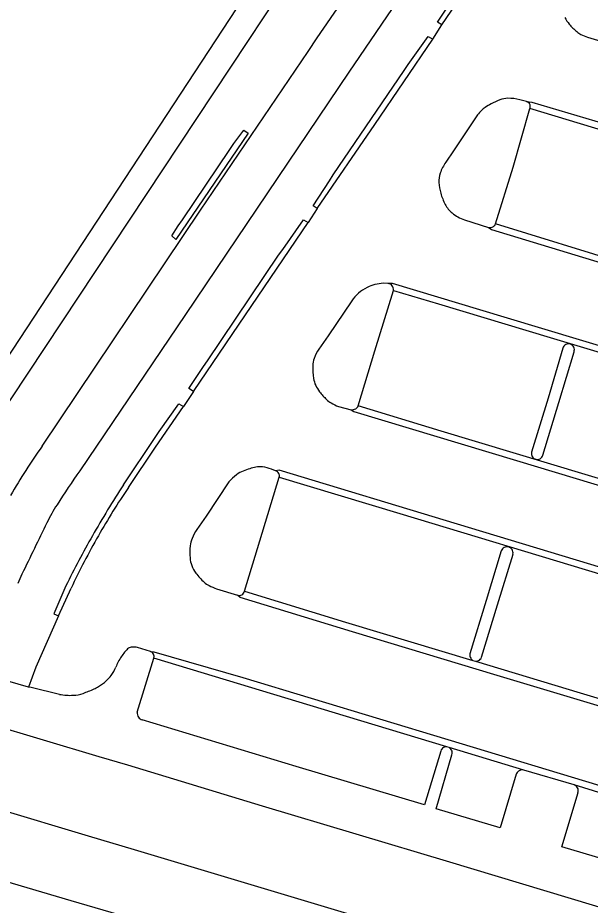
# Model space of a CAD drawing. Extents: x 194485 to 197793, y 468269 to 470822.
# Drawn here: x 196538 to 196581.3, y 469068.4 to 469135.6 of the extents above; entities that cross this region are included whole.
import ezdxf

# ---------------------------------------------------------------- set-up
doc = ezdxf.new("R2010")
doc.units = 0
for name, color, linetype in [('BGT grensvlak gebouwinstallatie plus 1', 7, 'Continuous'), ('BGT grensvlak pand op maaiveld', 7, 'Continuous'), ('BGT grensvlak scheiding', 7, 'Continuous'), ('BGT grensvlak wegdeel', 7, 'Continuous')]:
    doc.layers.add(name, color=color, linetype=linetype)

msp = doc.modelspace()

# ---------------------------------------------------------------- linework, layer by layer
at = {"layer": 'BGT grensvlak gebouwinstallatie plus 1'}
msp.add_lwpolyline([(196579.617, 469170.424), (196532.293, 469099.003), (196530.625, 469100.107), (196531.633, 469101.628)], dxfattribs=at)
at = {"layer": 'BGT grensvlak pand op maaiveld'}
msp.add_lwpolyline([(196563.144, 469159.496), (196567.752, 469156.461), (196531.725, 469101.6), (196531.633, 469101.628)], dxfattribs=at)
at = {"layer": 'BGT grensvlak scheiding'}
for p, q in [((196570.077, 469135.036), (196578.762, 469147.806)), ((196541.034, 469090.276), (196541.995, 469092.378))]:
    msp.add_line(p, q, dxfattribs=at)
for points in [[(196570.077, 469135.036), (196569.748, 469135.227), (196571.039, 469137.169), (196571.343, 469137.6), (196576.634, 469145.392), (196576.937, 469145.858), (196578.448, 469147.962), (196578.762, 469147.806)], [(196560.63, 469121.116), (196560.314, 469121.336), (196561.571, 469123.231), (196561.853, 469123.669), (196567.219, 469131.58), (196567.534, 469132.033), (196569.044, 469134.159), (196569.381, 469133.958)], [(196560.63, 469121.116), (196564.995, 469127.475), (196569.381, 469133.958)], [(196550.092, 469119.814), (196550.425, 469120.258), (196554.017, 469125.584), (196554.32, 469126.036), (196555.086, 469127.056), (196555.415, 469126.829), (196549.935, 469118.788), (196549.613, 469119.065), (196550.092, 469119.814)], [(196551.254, 469107.278), (196550.908, 469107.499), (196552.009, 469109.169), (196552.321, 469109.599), (196557.704, 469117.583), (196558.035, 469118.015), (196559.595, 469120.265), (196559.942, 469120.067)], [(196551.254, 469107.278), (196556.155, 469114.497), (196559.942, 469120.067)], [(196545.968, 469100.212), (196548.364, 469103.788), (196548.669, 469104.241), (196550.147, 469106.328), (196550.496, 469106.131)], [(196546.331, 469100), (196548.38, 469103.058), (196550.496, 469106.131)], [(196541.6, 469092.544), (196540.671, 469090.438), (196541.034, 469090.276)]]:
    msp.add_lwpolyline(points, dxfattribs=at)
for centre, radius, start, end in [((196605.493, 469061.21), 71.164, 146.76639, 148.59002), ((196594.969, 469067.146), 58.694, 145.96207, 148.06167), ((196609.257, 469059.017), 75.52, 148.65851, 150.37705), ((196592.903, 469068.474), 56.239, 148.09541, 150.28762), ((196602.733, 469062.736), 68.01, 150.38375, 152.19544), ((196593.61, 469068.066), 57.054, 150.28417, 152.53169), ((196602.669, 469062.674), 67.983, 152.12373, 153.93567), ((196591.657, 469069.055), 54.866, 152.50738, 154.84361)]:
    msp.add_arc(centre, radius, start, end, dxfattribs=at)
at = {"layer": 'BGT grensvlak wegdeel'}
for p, q in [((196569.381, 469133.958), (196570.077, 469135.036)), ((196581.113, 469134.1), (196583.018, 469133.51)), ((196576.482, 469129.224), (196575.986, 469129.359)), ((196560.63, 469121.116), (196559.942, 469120.067)), ((196571.777, 469120.26), (196573.608, 469119.693)), ((196565.996, 469115.436), (196565.637, 469115.46)), ((196551.254, 469107.278), (196550.496, 469106.131)), ((196562.245, 469106.134), (196563.196, 469105.892)), ((196557.469, 469101.271), (196557.173, 469101.397)), ((196553.015, 469092.336), (196554.592, 469091.846)), ((196548.007, 469087.573), (196547.032, 469087.88)), ((196548.007, 469087.573), (196548.269, 469087.548)), ((196548.269, 469087.548), (196555.006, 469085.605)), ((196547, 469082.977), (196548.27, 469087.073)), ((196572.423, 469086.906), (196572.623, 469086.846)), ((196538.753, 469084.885), (196535.94, 469085.685)), ((196555.006, 469085.605), (196570.528, 469080.914)), ((196570.528, 469080.914), (196586.262, 469076.153)), ((196570.623, 469080.305), (196570.453, 469080.357)), ((196576.277, 469078.603), (196570.623, 469080.305)), ((196580.095, 469077.473), (196576.277, 469078.603)), ((196543.3, 469073.608), (196534.006, 469076.39)), ((196546.792, 469072.563), (196543.3, 469073.608)), ((196611.405, 469053.221), (196546.792, 469072.563)), ((196531.765, 469071.725), (196541.978, 469068.725)), ((196541.978, 469068.725), (196545.607, 469067.659))]:
    msp.add_line(p, q, dxfattribs=at)
for points in [[(196539.795, 469103.14), (196551.79, 469120.996), (196559.941, 469133.02), (196560.635, 469134.038), (196564.203, 469139.269), (196564.445, 469139.625), (196570.662, 469148.742), (196573.559, 469153.04), (196573.857, 469153.483), (196579.165, 469161.36), (196579.294, 469161.551), (196579.421, 469161.739), (196586.67, 469172.618), (196588.365, 469175.389), (196588.595, 469175.833), (196589.294, 469177.182)], [(196589.801, 469171.124), (196583.731, 469162.015), (196573.741, 469147.192), (196563.031, 469131.45), (196550.65, 469113.098), (196542.647, 469101.267)], [(196576.482, 469129.224), (196576.878, 469129.181), (196581.673, 469127.758), (196594.75, 469123.766), (196609.811, 469119.191), (196624.63, 469114.635), (196624.921, 469114.453)], [(196574.144, 469119.97), (196575.464, 469124.265), (196576.733, 469128.688)], [(196604.521, 469120.234), (196600.649, 469121.417), (196586.333, 469125.799), (196576.733, 469128.688)], [(196572.763, 469128.207), (196570.961, 469125.486), (196570.373, 469124.627)], [(196573.608, 469119.693), (196573.839, 469119.524), (196585.293, 469116.054), (196599.634, 469111.67), (196610.872, 469108.263), (196621.807, 469104.967), (196622.024, 469104.977)], [(196621.752, 469105.429), (196616.586, 469106.992), (196598.833, 469112.404), (196583.955, 469116.943), (196574.144, 469119.97)], [(196563.747, 469106.178), (196564.985, 469110.347), (196566.406, 469114.925)], [(196620.268, 469099.111), (196620.105, 469099.251), (196612.979, 469101.408), (196603.497, 469104.256), (196589.308, 469108.534), (196574.789, 469112.895), (196566.347, 469115.446), (196565.996, 469115.436)], [(196566.406, 469114.925), (196569.83, 469113.902), (196578.277, 469111.357), (196588.809, 469108.209), (196598.491, 469105.281), (196605.399, 469103.186), (196617.246, 469099.637), (196619.749, 469098.835)], [(196563.254, 469114.137), (196561.474, 469111.495), (196560.762, 469110.481)], [(196579.232, 469110.55), (196578.119, 469106.77), (196576.865, 469102.671)], [(196577.727, 469102.455), (196578.931, 469106.44), (196580.086, 469110.279)], [(196585.319, 469099.683), (196580.936, 469100.993), (196570.021, 469104.275), (196563.747, 469106.178)], [(196563.196, 469105.892), (196563.401, 469105.745), (196575.733, 469102.055), (196587.437, 469098.522), (196600.723, 469094.52), (196617.179, 469089.581), (196617.436, 469089.622)], [(196615.694, 469083.796), (196615.422, 469083.912), (196605.243, 469086.964), (196588.192, 469092.093), (196571.25, 469097.214), (196557.754, 469101.312), (196557.469, 469101.271)], [(196553.949, 469100.43), (196552.228, 469097.819), (196551.519, 469096.818)], [(196555.137, 469092.139), (196556.297, 469095.951), (196557.76, 469100.786)], [(196557.76, 469100.786), (196566.888, 469098.039), (196582.268, 469093.383), (196592.389, 469090.331), (196604.652, 469086.667), (196615.116, 469083.535)], [(196574.576, 469095.214), (196573.441, 469091.445), (196572.203, 469087.393)], [(196573.079, 469087.141), (196574.277, 469091.104), (196575.463, 469094.962)], [(196555.137, 469092.139), (196562.777, 469089.812), (196572.423, 469086.906)], [(196612.79, 469074.356), (196612.518, 469074.283), (196603.766, 469076.905), (196587.396, 469081.824), (196574.264, 469085.774), (196563.306, 469089.068), (196554.795, 469091.66), (196554.592, 469091.846)], [(196541.034, 469090.276), (196539.32, 469086.396), (196538.753, 469084.885)], [(196570.453, 469080.357), (196562.847, 469082.647), (196548.27, 469087.073)], [(196572.623, 469086.846), (196580.539, 469084.461), (196592.526, 469080.872)], [(196541.118, 469084.333), (196538.959, 469084.862), (196538.753, 469084.885)], [(196535.624, 469082.145), (196544.104, 469079.634), (196546.268, 469078.987), (196556.462, 469075.904), (196570.665, 469071.658), (196583.303, 469067.838), (196597.865, 469063.425), (196599.907, 469062.827)], [(196569.985, 469080.044), (196568.754, 469075.97), (196559.045, 469078.878), (196547.368, 469082.404)], [(196575.706, 469078.28), (196574.497, 469074.226), (196569.642, 469075.672), (196570.834, 469079.766)], [(196590.621, 469074.261), (196587.094, 469075.325), (196580.095, 469077.473)], [(196590.1, 469073.949), (196588.87, 469069.877), (196584.01, 469071.352), (196579.151, 469072.796), (196580.386, 469076.896)]]:
    msp.add_lwpolyline(points, dxfattribs=at)
for centre, radius, start, end in [((196581.763, 469136.81), 2.672, 207.34532, 220.24653), ((196583.26, 469138.094), 4.645, 220.40721, 230.20558), ((196581.428, 469135.896), 1.783, 230.24144, 242.78622), ((196582.161, 469137.303), 3.37, 242.63613, 251.88074), ((196575.985, 469124.872), 4.708, 117.60946, 124.1347), ((196577.485, 469121.933), 8.008, 112.16449, 117.3748), ((196575.086, 469127.823), 1.648, 90.43267, 112.18719), ((196575.092, 469125.851), 3.62, 75.70763, 90.28984), ((196576.404, 469128.868), 0.365, 47.83381, 77.67197), ((196576.406, 469128.864), 0.366, 18.85611, 48.52402), ((196576.54, 469125.066), 4.912, 134.58016, 140.25417), ((196574.443, 469127.159), 1.95, 124.3448, 133.8601), ((196576.389, 469128.861), 0.385, 333.31906, 355.83661), ((196576.417, 469128.861), 0.357, 355.50123, 19.78879), ((196572.978, 469122.77), 3.199, 144.52055, 161.12916), ((196571.801, 469123.188), 1.95, 161.54744, 182.75684), ((196573.503, 469123.284), 3.655, 182.98269, 195.96475), ((196574.187, 469123.478), 4.366, 195.93765, 207.85299), ((196572.169, 469122.408), 2.082, 207.77022, 231.00093), ((196572.958, 469123.366), 3.323, 230.8219, 249.17881), ((196573.72, 469120.122), 0.443, 255.40118, 280.42286), ((196573.728, 469120.117), 0.437, 279.49504, 304.77595), ((196573.684, 469120.173), 0.508, 305.20449, 320.64116), ((196573.718, 469120.131), 0.455, 321.99679, 339.242), ((196565.748, 469112.45), 3.009, 116.38701, 131.15747), ((196565.739, 469112.491), 2.967, 104.2778, 116.58123), ((196565.766, 469112.403), 3.059, 92.42319, 104.37141), ((196565.966, 469114.992), 0.445, 351.32777, 86.15574), ((196565.693, 469112.485), 2.946, 130.81093, 145.89738), ((196563.579, 469108.617), 3.378, 146.51227, 159.90213), ((196579.668, 469110.421), 0.455, 117.9606, 163.55208), ((196579.662, 469110.431), 0.444, 70.94414, 117.82838), ((196579.663, 469110.427), 0.447, 26.05459, 71.25987), ((196579.664, 469110.426), 0.447, 340.81358, 26.17317), ((196562.063, 469109.168), 1.765, 159.79235, 178.48945), ((196565.847, 469109.069), 5.55, 178.4976, 188.35527), ((196562.185, 469108.532), 1.849, 188.37787, 205.61477), ((196562.855, 469108.841), 2.587, 205.36635, 217.82189), ((196565.136, 469110.599), 5.467, 217.71768, 226.07499), ((196562.623, 469107.99), 1.844, 226.05926, 239.62194), ((196563.589, 469109.654), 3.768, 239.76221, 249.11054), ((196563.336, 469106.363), 0.451, 316.87158, 335.74828), ((196563.285, 469106.386), 0.502, 259.7544, 280.86837), ((196563.276, 469106.414), 0.531, 281.27931, 301.28599), ((196563.303, 469106.371), 0.481, 301.2276, 318.88047), ((196577.957, 469076.119), 46.759, 144.6996, 150.14019), ((196577.297, 469102.564), 0.445, 166.14269, 210.83519), ((196577.297, 469102.563), 0.445, 210.77847, 255.54942), ((196577.295, 469102.563), 0.444, 255.72494, 300.8208), ((196577.296, 469102.565), 0.445, 300.72777, 345.73418), ((196557.05, 469096.276), 5.365, 101.4218, 106.47439), ((196556.298, 469100.013), 1.553, 83.08873, 101.52011), ((196556.113, 469098.358), 3.218, 70.76978, 83.36266), ((196589.199, 469068.22), 57.089, 144.62957, 147.73334), ((196556.723, 469098.044), 3.659, 127.06166, 139.30338), ((196555.78, 469099.308), 2.082, 111.33602, 127.29309), ((196557.51, 469094.824), 6.888, 106.71204, 111.17191), ((196557.362, 469100.882), 0.404, 50.44743, 74.60371), ((196557.35, 469100.869), 0.421, 27.17772, 50.35332), ((196557.347, 469100.872), 0.423, 7.47591, 26.54918), ((196557.353, 469100.874), 0.417, 347.81744, 7.30927), ((196553.431, 469090.806), 14.787, 147.74471, 153.86405), ((197091.268, 468827.089), 613.799, 153.879518, 154.282933), ((196554.314, 469094.857), 3.414, 144.93703, 157.86584), ((196552.981, 469095.392), 1.978, 157.68413, 174.48382), ((196556.311, 469095.075), 5.324, 174.53492, 184.47081), ((196575.006, 469095.046), 0.462, 117.05261, 158.63517), ((196575.008, 469095.043), 0.465, 75.9054, 117.08448), ((196575.009, 469095.048), 0.46, 32.5082, 75.9075), ((196575.013, 469095.046), 0.457, 349.43237, 32.9889), ((196553.032, 469094.81), 2.033, 184.23504, 200.56429), ((196553.303, 469094.905), 2.321, 200.40003, 216.63953), ((196555.448, 469085.155), 19.071, 154.27434, 156.56397), ((196555.28, 469096.387), 4.791, 216.74709, 227.98109), ((196553.216, 469094.086), 1.701, 227.7732, 242.85273), ((196553.989, 469095.514), 3.324, 242.23197, 252.96768), ((196554.714, 469092.265), 0.441, 321.85509, 343.46637), ((196554.723, 469092.288), 0.461, 253.42645, 275.53928), ((196554.719, 469092.264), 0.438, 276.48442, 299.7705), ((196554.727, 469092.252), 0.423, 299.57581, 322.07822), ((196549.469, 469084.731), 4.421, 140.78657, 146.23684), ((196548.348, 469085.654), 2.97, 134.29568, 140.90945), ((196546.601, 469087.445), 0.467, 97.70832, 134.37532), ((196546.711, 469086.582), 1.338, 76.09797, 97.4139), ((196547.888, 469087.191), 0.4, 342.84934, 72.6394), ((196572.647, 469087.302), 0.453, 168.41314, 210.6269), ((196549.106, 469084.952), 3.997, 145.98382, 158.82159), ((196572.652, 469087.303), 0.458, 210.37048, 239.97571), ((196572.648, 469087.322), 0.477, 266.9458, 294.99371), ((196572.649, 469087.303), 0.459, 295.90495, 339.34349), ((196542.976, 469087.329), 2.578, 322.85602, 338.76962), ((196541.378, 469089.088), 4.959, 302.78171, 311.27032), ((196542.798, 469087.461), 2.799, 311.40399, 322.92361), ((196538.077, 469097.728), 14.163, 289.89815, 293.53914), ((196542.879, 469086.742), 2.174, 293.13717, 303.0078), ((196541.948, 469089.097), 4.836, 260.11065, 272.56636), ((196542.062, 469086.724), 2.461, 272.40961, 289.84877), ((196547.488, 469082.898), 0.494, 170.74999, 193.87746), ((196547.492, 469082.889), 0.496, 192.81454, 215.93019), ((196547.498, 469082.888), 0.501, 215.35546, 235.11611), ((196547.508, 469082.906), 0.522, 235.41887, 254.42676), ((196570.414, 469079.91), 0.449, 117.99752, 162.69199), ((196570.413, 469079.909), 0.45, 84.85218, 117.76769), ((196570.413, 469079.912), 0.446, 26.94884, 61.8386), ((196570.408, 469079.911), 0.451, 341.17299, 26.71738), ((196576.169, 469078.138), 0.484, 144.88238, 162.99563), ((196576.144, 469078.158), 0.453, 125.90975, 145.16117), ((196576.167, 469078.13), 0.489, 101.57678, 126.12417), ((196576.159, 469078.119), 0.498, 76.28219, 100.4132), ((196579.958, 469077.055), 0.44, 51.43287, 71.81608), ((196579.955, 469077.043), 0.452, 28.93548, 52.1302), ((196579.933, 469077.032), 0.476, 6.00159, 28.74291), ((196579.968, 469077.035), 0.44, 341.59797, 6.12752)]:
    msp.add_arc(centre, radius, start, end, dxfattribs=at)

doc.saveas('drawing.dxf')
